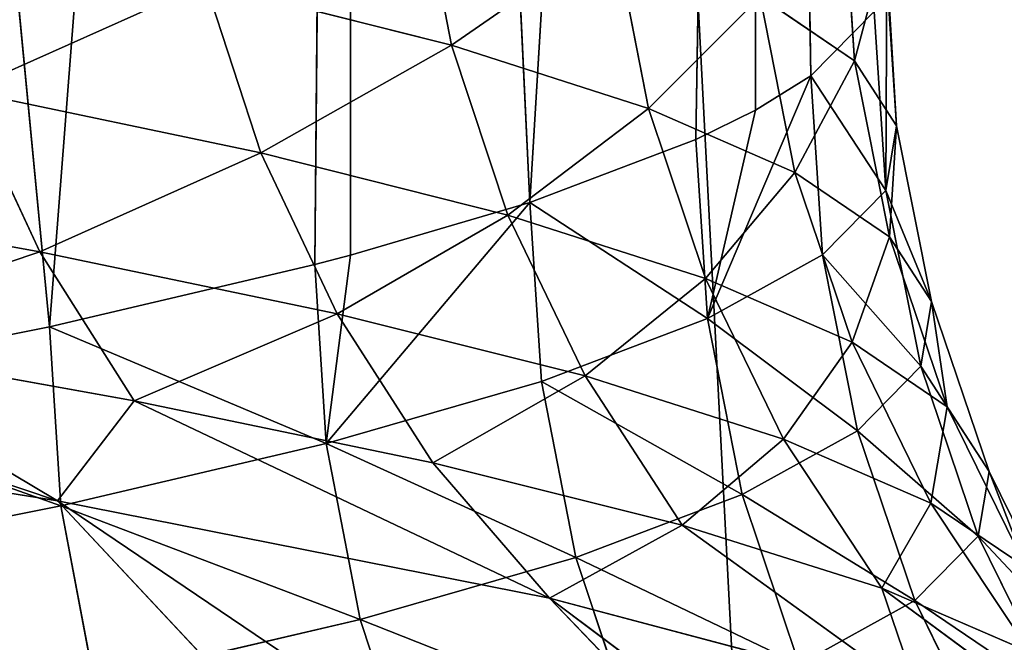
# Model space of a CAD drawing. Extents: x 1 to 183, y 3 to 451.
# Tile 399 of 457: x 115.143 to 116.532, y 348.649 to 349.527. Entities that reach past the tile are written whole.
import ezdxf

# ---------------------------------------------------------------- set-up
doc = ezdxf.new("R2010")
doc.units = 0
doc.header["$LTSCALE"] = 2.54
doc.layers.get('0').update_dxf_attribs({"color": 13, "linetype": 'CONTINUOUS'})

# ---------------------------------------------------------------- blocks, each defined once
blk = doc.blocks.new('DOZOWNIK_DO_MYD_A_FRIEGO_S')
at = {"color": 0}
for p, q in [((117.0008, 332.2193, 122.9736), (114.2278, 385.5593, 125.1272)), ((117.0008, 332.2193, 122.9736), (114.2278, 385.5593, 125.1272)), ((114.2278, 385.5593, 56.2288), (117.0008, 332.2193, 58.3824)), ((114.2278, 385.5593, 56.2288), (117.0008, 332.2193, 58.3824)), ((115.1847, 349.094, 98.5295), (114.6598, 354.5713, 100.0655)), ((115.1847, 349.094, 98.5295), (114.6598, 354.5713, 100.0655)), ((115.1847, 349.094, 98.5295), (115.6093, 354.5713, 96.9881)), ((115.1847, 349.094, 98.5295), (115.6093, 354.5713, 96.9881)), ((115.559, 349.1818, 97.1913), (115.6093, 354.5713, 96.9881)), ((115.559, 349.1818, 97.1913), (115.6093, 354.5713, 96.9881)), ((115.6093, 354.5713, 96.9881), (115.8627, 349.2692, 95.8378)), ((115.6093, 354.5713, 96.9881), (115.8627, 349.2692, 95.8378)), ((115.6093, 354.5713, 96.9881), (115.6093, 349.195, 96.9881)), ((115.6093, 354.5713, 96.9881), (115.6093, 349.195, 96.9881)), ((116.181, 354.5713, 93.8186), (115.8627, 349.2692, 95.8378)), ((116.181, 354.5713, 93.8186), (115.8627, 349.2692, 95.8378)), ((116.181, 354.5713, 93.8186), (116.0967, 349.3581, 94.4626)), ((116.181, 354.5713, 93.8186), (116.0967, 349.3581, 94.4626)), ((116.181, 349.3998, 93.8185), (116.181, 354.5713, 93.8186)), ((116.259, 349.4482, 93.0711), (116.181, 354.5713, 93.8186)), ((116.181, 349.3998, 93.8185), (116.181, 354.5713, 93.8186)), ((116.259, 349.4482, 93.0711), (116.181, 354.5713, 93.8186)), ((115.7521, 349.4913, 84.6846), (115.704, 349.7396, 84.6956)), ((115.7521, 349.4913, 84.6846), (115.704, 349.7396, 84.6956)), ((116.3042, 349.7217, 88.8551), (116.3207, 349.4691, 88.854)), ((116.3042, 349.7217, 88.8551), (116.3207, 349.4691, 88.854)), ((116.0301, 349.4021, 86.0569), (115.9815, 349.6504, 86.0655)), ((116.0301, 349.4021, 86.0569), (115.9815, 349.6504, 86.0655)), ((116.3799, 349.3777, 90.2612), (116.3633, 349.6303, 90.2615)), ((116.3799, 349.3777, 90.2612), (116.3633, 349.6303, 90.2615)), ((116.3647, 349.2864, 91.6694), (116.3665, 349.6082, 90.6034)), ((116.3647, 349.2864, 91.6694), (116.3665, 349.6082, 90.6034)), ((116.3799, 349.3777, 90.2612), (116.3665, 349.6082, 90.6034)), ((116.3799, 349.3777, 90.2612), (116.3665, 349.6082, 90.6034)), ((115.7521, 349.4913, 84.6846), (115.4046, 349.5791, 83.3358)), ((115.7521, 349.4913, 84.6846), (115.4046, 349.5791, 83.3358)), ((115.4829, 349.3394, 83.3135), (115.4046, 349.5791, 83.3358)), ((115.4829, 349.3394, 83.3135), (115.4046, 349.5791, 83.3358)), ((116.3207, 349.4691, 88.854), (116.1876, 349.5601, 87.4534)), ((116.3207, 349.4691, 88.854), (116.1876, 349.5601, 87.4534)), ((116.2366, 349.3118, 87.4475), (116.1876, 349.5601, 87.4534)), ((116.2366, 349.3118, 87.4475), (116.1876, 349.5601, 87.4534)), ((116.259, 349.4482, 93.0711), (116.3482, 349.5391, 91.6688)), ((116.259, 349.4482, 93.0711), (116.3482, 349.5391, 91.6688)), ((116.3647, 349.2864, 91.6694), (116.3482, 349.5391, 91.6688)), ((116.3647, 349.2864, 91.6694), (116.3482, 349.5391, 91.6688)), ((116.0301, 349.4021, 86.0569), (115.7521, 349.4913, 84.6846)), ((115.8314, 349.2516, 84.6663), (115.7521, 349.4913, 84.6846)), ((115.8314, 349.2516, 84.6663), (115.7521, 349.4913, 84.6846)), ((116.0301, 349.4021, 86.0569), (115.7521, 349.4913, 84.6846)), ((116.3207, 349.4691, 88.854), (116.37, 349.2207, 88.8506)), ((116.3207, 349.4691, 88.854), (116.3799, 349.3777, 90.2612)), ((116.3207, 349.4691, 88.854), (116.37, 349.2207, 88.8506)), ((116.3207, 349.4691, 88.854), (116.3799, 349.3777, 90.2612)), ((116.1131, 349.1055, 94.465), (116.259, 349.4482, 93.0711)), ((116.1131, 349.1055, 94.465), (116.259, 349.4482, 93.0711)), ((116.181, 349.3998, 93.8185), (116.259, 349.4482, 93.0711)), ((116.181, 349.3998, 93.8185), (116.259, 349.4482, 93.0711)), ((116.2755, 349.1955, 93.0726), (116.259, 349.4482, 93.0711)), ((116.2755, 349.1955, 93.0726), (116.259, 349.4482, 93.0711)), ((115.4829, 349.3394, 83.3135), (115.065, 349.4268, 81.9825)), ((115.4829, 349.3394, 83.3135), (115.065, 349.4268, 81.9825)), ((115.1709, 349.1998, 81.9462), (115.065, 349.4268, 81.9825)), ((115.1709, 349.1998, 81.9462), (115.065, 349.4268, 81.9825)), ((116.2366, 349.3118, 87.4475), (116.0301, 349.4021, 86.0569)), ((116.2366, 349.3118, 87.4475), (116.0301, 349.4021, 86.0569)), ((116.1103, 349.1623, 86.0429), (116.0301, 349.4021, 86.0569)), ((116.1103, 349.1623, 86.0429), (116.0301, 349.4021, 86.0569)), ((116.0967, 349.3581, 94.4626), (116.181, 349.3998, 93.8185)), ((116.0967, 349.3581, 94.4626), (116.181, 349.3998, 93.8185)), ((116.1131, 349.1055, 94.465), (116.181, 349.3998, 93.8185)), ((116.1131, 349.1055, 94.465), (116.181, 349.3998, 93.8185)), ((116.3647, 349.2864, 91.6694), (116.3799, 349.3777, 90.2612)), ((116.3647, 349.2864, 91.6694), (116.3799, 349.3777, 90.2612)), ((116.4293, 349.1294, 90.2605), (116.3799, 349.3777, 90.2612)), ((116.4293, 349.1294, 90.2605), (116.3799, 349.3777, 90.2612)), ((115.8627, 349.2692, 95.8378), (116.0967, 349.3581, 94.4626)), ((115.8627, 349.2692, 95.8378), (116.0967, 349.3581, 94.4626)), ((116.0967, 349.3581, 94.4626), (116.1131, 349.1055, 94.465)), ((116.0967, 349.3581, 94.4626), (116.1131, 349.1055, 94.465)), ((115.8314, 349.2516, 84.6663), (115.4829, 349.3394, 83.3135)), ((115.5905, 349.1123, 83.2827), (115.4829, 349.3394, 83.3135)), ((115.5905, 349.1123, 83.2827), (115.4829, 349.3394, 83.3135)), ((115.8314, 349.2516, 84.6663), (115.4829, 349.3394, 83.3135)), ((116.2366, 349.3118, 87.4475), (116.3174, 349.072, 87.4376)), ((116.2366, 349.3118, 87.4475), (116.37, 349.2207, 88.8506)), ((116.2366, 349.3118, 87.4475), (116.37, 349.2207, 88.8506)), ((116.2366, 349.3118, 87.4475), (116.3174, 349.072, 87.4376)), ((115.1709, 349.1998, 81.9462), (114.6795, 349.2887, 80.626)), ((115.1709, 349.1998, 81.9462), (114.6795, 349.2887, 80.626)), ((116.2755, 349.1955, 93.0726), (116.3647, 349.2864, 91.6694)), ((116.2755, 349.1955, 93.0726), (116.3647, 349.2864, 91.6694)), ((116.4141, 349.0381, 91.6712), (116.3647, 349.2864, 91.6694)), ((116.4141, 349.0381, 91.6712), (116.3647, 349.2864, 91.6694)), ((115.8627, 349.2692, 95.8378), (115.5751, 348.9292, 97.1954)), ((115.8627, 349.2692, 95.8378), (115.5751, 348.9292, 97.1954)), ((115.6093, 349.195, 96.9881), (115.8627, 349.2692, 95.8378)), ((115.6093, 349.195, 96.9881), (115.8627, 349.2692, 95.8378)), ((115.8627, 349.2692, 95.8378), (115.8789, 349.0166, 95.841)), ((115.8627, 349.2692, 95.8378), (115.8789, 349.0166, 95.841)), ((116.1103, 349.1623, 86.0429), (115.8314, 349.2516, 84.6663)), ((116.1103, 349.1623, 86.0429), (115.8314, 349.2516, 84.6663)), ((115.9405, 349.0245, 84.6412), (115.8314, 349.2516, 84.6663)), ((115.9405, 349.0245, 84.6412), (115.8314, 349.2516, 84.6663)), ((116.4293, 349.1294, 90.2605), (116.37, 349.2207, 88.8506)), ((116.4512, 348.981, 88.845), (116.37, 349.2207, 88.8506)), ((116.4293, 349.1294, 90.2605), (116.37, 349.2207, 88.8506)), ((116.4512, 348.981, 88.845), (116.37, 349.2207, 88.8506)), ((115.5905, 349.1123, 83.2827), (115.1709, 349.1998, 81.9462)), ((115.304, 348.9893, 81.9006), (115.1709, 349.1998, 81.9462)), ((115.5905, 349.1123, 83.2827), (115.1709, 349.1998, 81.9462)), ((115.304, 348.9893, 81.9006), (115.1709, 349.1998, 81.9462)), ((115.559, 349.1818, 97.1913), (115.6093, 349.195, 96.9881)), ((115.559, 349.1818, 97.1913), (115.6093, 349.195, 96.9881)), ((115.6093, 349.195, 96.9881), (115.5751, 348.9292, 97.1954)), ((115.6093, 349.195, 96.9881), (115.5751, 348.9292, 97.1954)), ((116.1131, 349.1055, 94.465), (116.2755, 349.1955, 93.0726)), ((116.1131, 349.1055, 94.465), (116.2755, 349.1955, 93.0726)), ((116.3247, 348.9472, 93.077), (116.2755, 349.1955, 93.0726)), ((116.3247, 348.9472, 93.077), (116.2755, 349.1955, 93.0726)), ((115.1847, 349.094, 98.5295), (115.559, 349.1818, 97.1913)), ((115.1847, 349.094, 98.5295), (115.559, 349.1818, 97.1913)), ((115.5751, 348.9292, 97.1954), (115.559, 349.1818, 97.1913)), ((115.5751, 348.9292, 97.1954), (115.559, 349.1818, 97.1913)), ((115.1958, 348.848, 81.1052), (114.2447, 349.1683, 79.2686)), ((115.1958, 348.848, 81.1052), (114.2447, 349.1683, 79.2686)), ((116.1103, 349.1623, 86.0429), (116.2206, 348.9353, 86.0235)), ((116.1103, 349.1623, 86.0429), (116.3174, 349.072, 87.4376)), ((116.1103, 349.1623, 86.0429), (116.3174, 349.072, 87.4376)), ((116.1103, 349.1623, 86.0429), (116.2206, 348.9353, 86.0235)), ((116.4141, 349.0381, 91.6712), (116.4293, 349.1294, 90.2605)), ((116.4141, 349.0381, 91.6712), (116.4293, 349.1294, 90.2605)), ((116.5106, 348.8897, 90.2592), (116.4293, 349.1294, 90.2605)), ((116.5106, 348.8897, 90.2592), (116.4293, 349.1294, 90.2605)), ((115.9405, 349.0245, 84.6412), (115.5905, 349.1123, 83.2827)), ((115.9405, 349.0245, 84.6412), (115.5905, 349.1123, 83.2827)), ((115.7258, 348.9018, 83.2441), (115.5905, 349.1123, 83.2827)), ((115.7258, 348.9018, 83.2441), (115.5905, 349.1123, 83.2827)), ((115.8789, 349.0166, 95.841), (116.1131, 349.1055, 94.465)), ((115.8789, 349.0166, 95.841), (116.1131, 349.1055, 94.465)), ((116.162, 348.8572, 94.472), (116.1131, 349.1055, 94.465)), ((116.162, 348.8572, 94.472), (116.1131, 349.1055, 94.465)), ((114.7386, 349.0047, 99.8533), (115.1847, 349.094, 98.5295)), ((114.7386, 349.0047, 99.8533), (115.1847, 349.094, 98.5295)), ((115.1847, 349.094, 98.5295), (115.2005, 348.8413, 98.5344)), ((115.1847, 349.094, 98.5295), (115.2005, 348.8413, 98.5344)), ((115.304, 348.9893, 81.9006), (114.81, 349.0782, 80.5735)), ((115.304, 348.9893, 81.9006), (114.81, 349.0782, 80.5735)), ((115.1958, 348.848, 81.1052), (114.81, 349.0782, 80.5735)), ((115.1958, 348.848, 81.1052), (114.81, 349.0782, 80.5735)), ((116.4512, 348.981, 88.845), (116.3174, 349.072, 87.4376)), ((116.4286, 348.8449, 87.4241), (116.3174, 349.072, 87.4376)), ((116.4512, 348.981, 88.845), (116.3174, 349.072, 87.4376)), ((116.4286, 348.8449, 87.4241), (116.3174, 349.072, 87.4376)), ((116.3247, 348.9472, 93.077), (116.4141, 349.0381, 91.6712)), ((116.3247, 348.9472, 93.077), (116.4141, 349.0381, 91.6712)), ((116.4954, 348.7984, 91.6742), (116.4141, 349.0381, 91.6712)), ((116.4954, 348.7984, 91.6742), (116.4141, 349.0381, 91.6712)), ((115.5751, 348.9292, 97.1954), (115.8789, 349.0166, 95.841)), ((115.5751, 348.9292, 97.1954), (115.8789, 349.0166, 95.841)), ((115.9274, 348.7683, 95.8505), (115.8789, 349.0166, 95.841)), ((115.9274, 348.7683, 95.8505), (115.8789, 349.0166, 95.841)), ((115.9405, 349.0245, 84.6412), (116.0776, 348.814, 84.6097)), ((115.9405, 349.0245, 84.6412), (116.2206, 348.9353, 86.0235)), ((115.9405, 349.0245, 84.6412), (116.2206, 348.9353, 86.0235)), ((115.9405, 349.0245, 84.6412), (116.0776, 348.814, 84.6097)), ((114.3254, 348.9884, 79.0474), (115.1958, 348.848, 81.1052)), ((114.3254, 348.9884, 79.0474), (115.1958, 348.848, 81.1052)), ((115.1958, 348.848, 81.1052), (115.304, 348.9893, 81.9006)), ((115.1958, 348.848, 81.1052), (115.304, 348.9893, 81.9006)), ((115.7258, 348.9018, 83.2441), (115.304, 348.9893, 81.9006)), ((115.304, 348.9893, 81.9006), (115.89, 348.7107, 83.2111)), ((115.304, 348.9893, 81.9006), (115.89, 348.7107, 83.2111)), ((115.7258, 348.9018, 83.2441), (115.304, 348.9893, 81.9006)), ((116.5106, 348.8897, 90.2592), (116.4512, 348.981, 88.845)), ((116.5629, 348.7539, 88.8374), (116.4512, 348.981, 88.845)), ((116.5106, 348.8897, 90.2592), (116.4512, 348.981, 88.845)), ((116.5629, 348.7539, 88.8374), (116.4512, 348.981, 88.845)), ((116.162, 348.8572, 94.472), (116.3247, 348.9472, 93.077)), ((116.162, 348.8572, 94.472), (116.3247, 348.9472, 93.077)), ((116.4057, 348.7075, 93.0843), (116.3247, 348.9472, 93.077)), ((116.4057, 348.7075, 93.0843), (116.3247, 348.9472, 93.077)), ((115.2005, 348.8413, 98.5344), (115.5751, 348.9292, 97.1954)), ((115.2005, 348.8413, 98.5344), (115.5751, 348.9292, 97.1954)), ((115.623, 348.6809, 97.2074), (115.5751, 348.9292, 97.1954)), ((115.623, 348.6809, 97.2074), (115.5751, 348.9292, 97.1954)), ((116.4286, 348.8449, 87.4241), (116.2206, 348.9353, 86.0235)), ((116.3591, 348.7248, 85.9992), (116.2206, 348.9353, 86.0235)), ((116.4286, 348.8449, 87.4241), (116.2206, 348.9353, 86.0235)), ((116.3591, 348.7248, 85.9992), (116.2206, 348.9353, 86.0235)), ((115.7258, 348.9018, 83.2441), (116.0776, 348.814, 84.6097)), ((115.7258, 348.9018, 83.2441), (115.89, 348.7107, 83.2111)), ((115.7258, 348.9018, 83.2441), (115.89, 348.7107, 83.2111)), ((115.7258, 348.9018, 83.2441), (116.0776, 348.814, 84.6097)), ((116.4954, 348.7984, 91.6742), (116.5106, 348.8897, 90.2592)), ((116.4954, 348.7984, 91.6742), (116.5106, 348.8897, 90.2592)), ((116.6226, 348.6626, 90.2574), (116.5106, 348.8897, 90.2592)), ((116.6226, 348.6626, 90.2574), (116.5106, 348.8897, 90.2592)), ((116.8028, 347.7614, 82.9508), (115.1958, 348.848, 81.1052)), ((115.1958, 348.848, 81.1052), (115.89, 348.7107, 83.2111)), ((116.0845, 347.8987, 80.7716), (115.1958, 348.848, 81.1052)), ((116.8028, 347.7614, 82.9508), (115.1958, 348.848, 81.1052)), ((116.0845, 347.8987, 80.7716), (115.1958, 348.848, 81.1052)), ((115.1958, 348.848, 81.1052), (115.89, 348.7107, 83.2111)), ((115.9274, 348.7683, 95.8505), (116.162, 348.8572, 94.472)), ((115.9274, 348.7683, 95.8505), (116.162, 348.8572, 94.472)), ((116.2425, 348.6174, 94.4835), (116.162, 348.8572, 94.472)), ((116.2425, 348.6174, 94.4835), (116.162, 348.8572, 94.472)), ((116.5629, 348.7539, 88.8374), (116.4286, 348.8449, 87.4241)), ((116.5682, 348.6345, 87.4071), (116.4286, 348.8449, 87.4241)), ((116.5629, 348.7539, 88.8374), (116.4286, 348.8449, 87.4241)), ((116.5682, 348.6345, 87.4071), (116.4286, 348.8449, 87.4241)), ((114.7541, 348.752, 99.859), (115.2005, 348.8413, 98.5344)), ((114.7541, 348.752, 99.859), (115.2005, 348.8413, 98.5344)), ((115.2477, 348.593, 98.549), (115.2005, 348.8413, 98.5344)), ((115.2477, 348.593, 98.549), (115.2005, 348.8413, 98.5344)), ((115.89, 348.7107, 83.2111), (116.0776, 348.814, 84.6097)), ((115.89, 348.7107, 83.2111), (116.0776, 348.814, 84.6097)), ((116.3591, 348.7248, 85.9992), (116.0776, 348.814, 84.6097)), ((116.0776, 348.814, 84.6097), (116.4112, 348.5728, 85.3697)), ((116.0776, 348.814, 84.6097), (116.4112, 348.5728, 85.3697)), ((116.3591, 348.7248, 85.9992), (116.0776, 348.814, 84.6097)), ((116.4057, 348.7075, 93.0843), (116.4954, 348.7984, 91.6742)), ((116.4057, 348.7075, 93.0843), (116.4954, 348.7984, 91.6742)), ((116.6073, 348.5713, 91.6784), (116.4954, 348.7984, 91.6742)), ((116.6073, 348.5713, 91.6784), (116.4954, 348.7984, 91.6742)), ((115.623, 348.6809, 97.2074), (115.9274, 348.7683, 95.8505)), ((115.623, 348.6809, 97.2074), (115.9274, 348.7683, 95.8505)), ((116.0072, 348.5286, 95.8663), (115.9274, 348.7683, 95.8505)), ((116.0072, 348.5286, 95.8663), (115.9274, 348.7683, 95.8505)), ((116.5682, 348.6345, 87.4071), (116.3591, 348.7248, 85.9992)), ((116.3591, 348.7248, 85.9992), (116.4112, 348.5728, 85.3697)), ((116.3591, 348.7248, 85.9992), (116.4112, 348.5728, 85.3697)), ((116.3591, 348.7248, 85.9992), (116.7566, 348.4319, 87.5793)), ((116.3591, 348.7248, 85.9992), (116.7566, 348.4319, 87.5793)), ((116.5682, 348.6345, 87.4071), (116.3591, 348.7248, 85.9992)), ((116.8028, 347.7614, 82.9508), (115.89, 348.7107, 83.2111)), ((115.89, 348.7107, 83.2111), (117.3422, 347.6235, 85.1847)), ((116.8028, 347.7614, 82.9508), (115.89, 348.7107, 83.2111)), ((115.89, 348.7107, 83.2111), (117.3422, 347.6235, 85.1847)), ((115.89, 348.7107, 83.2111), (116.4112, 348.5728, 85.3697)), ((115.89, 348.7107, 83.2111), (116.4112, 348.5728, 85.3697)), ((116.2425, 348.6174, 94.4835), (116.4057, 348.7075, 93.0843)), ((116.2425, 348.6174, 94.4835), (116.4057, 348.7075, 93.0843)), ((116.5173, 348.4804, 93.0944), (116.4057, 348.7075, 93.0843)), ((116.5173, 348.4804, 93.0944), (116.4057, 348.7075, 93.0843)), ((115.2477, 348.593, 98.549), (115.623, 348.6809, 97.2074)), ((115.2477, 348.593, 98.549), (115.623, 348.6809, 97.2074)), ((115.7019, 348.4412, 97.2273), (115.623, 348.6809, 97.2074)), ((115.7019, 348.4412, 97.2273), (115.623, 348.6809, 97.2074))]:
    blk.add_line(p, q, dxfattribs=at)
mesh = blk.add_polyface(dxfattribs=at)
corners = [(117.0008, 332.2193, 122.9736), (114.2278, 385.5593, 125.1272), (112.4526, 332.2193, 126.3248)]
mesh.append_faces([[corners[k] for k in face] for face in [(0, 1, 2)]], dxfattribs={"color": 0})
mesh = blk.add_polyface(dxfattribs=at)
corners = [(117.0008, 332.2193, 58.3824), (112.4526, 332.2193, 55.0312), (114.2278, 385.5593, 56.2288)]
mesh.append_faces([[corners[k] for k in face] for face in [(0, 1, 2)]], dxfattribs={"color": 0})
mesh = blk.add_polyface(dxfattribs=at)
corners = [(117.0008, 385.5593, 122.9736), (114.2278, 385.5593, 125.1272), (117.0008, 332.2193, 122.9736)]
mesh.append_faces([[corners[k] for k in face] for face in [(0, 1, 2)]], dxfattribs={"color": 0})
mesh = blk.add_polyface(dxfattribs=at)
corners = [(117.0008, 332.2193, 58.3824), (114.2278, 385.5593, 56.2288), (117.0008, 385.5593, 58.3824)]
mesh.append_faces([[corners[k] for k in face] for face in [(0, 1, 2)]], dxfattribs={"color": 0})
mesh = blk.add_polyface(dxfattribs=at)
corners = [(114.6598, 354.5713, 100.0655), (114.7386, 349.0047, 99.8533), (115.1847, 349.094, 98.5295)]
mesh.append_faces([[corners[k] for k in face] for face in [(0, 1, 2)]], dxfattribs={"color": 0})
mesh = blk.add_polyface(dxfattribs=at)
corners = [(114.6598, 354.5713, 100.0655), (115.1847, 349.094, 98.5295), (115.6093, 354.5713, 96.9881)]
mesh.append_faces([[corners[k] for k in face] for face in [(0, 1, 2)]], dxfattribs={"color": 0})
mesh = blk.add_polyface(dxfattribs=at)
corners = [(115.6093, 354.5713, 96.9881), (115.1847, 349.094, 98.5295), (115.559, 349.1818, 97.1913)]
mesh.append_faces([[corners[k] for k in face] for face in [(0, 1, 2)]], dxfattribs={"color": 0})
mesh = blk.add_polyface(dxfattribs=at)
corners = [(115.6093, 354.5713, 96.9881), (115.559, 349.1818, 97.1913), (115.6093, 349.195, 96.9881)]
mesh.append_faces([[corners[k] for k in face] for face in [(0, 1, 2)]], dxfattribs={"color": 0})
mesh = blk.add_polyface(dxfattribs=at)
corners = [(115.6093, 354.5713, 96.9881), (115.8627, 349.2692, 95.8378), (116.181, 354.5713, 93.8186)]
mesh.append_faces([[corners[k] for k in face] for face in [(0, 1, 2)]], dxfattribs={"color": 0})
mesh = blk.add_polyface(dxfattribs=at)
corners = [(115.6093, 354.5713, 96.9881), (115.6093, 349.195, 96.9881), (115.8627, 349.2692, 95.8378)]
mesh.append_faces([[corners[k] for k in face] for face in [(0, 1, 2)]], dxfattribs={"color": 0})
mesh = blk.add_polyface(dxfattribs=at)
corners = [(116.181, 354.5713, 93.8186), (115.8627, 349.2692, 95.8378), (116.0967, 349.3581, 94.4626)]
mesh.append_faces([[corners[k] for k in face] for face in [(0, 1, 2)]], dxfattribs={"color": 0})
mesh = blk.add_polyface(dxfattribs=at)
corners = [(116.181, 354.5713, 93.8186), (116.0967, 349.3581, 94.4626), (116.181, 349.3998, 93.8185)]
mesh.append_faces([[corners[k] for k in face] for face in [(0, 1, 2)]], dxfattribs={"color": 0})
mesh = blk.add_polyface(dxfattribs=at)
corners = [(116.181, 354.5713, 93.8186), (116.181, 349.3998, 93.8185), (116.259, 349.4482, 93.0711)]
mesh.append_faces([[corners[k] for k in face] for face in [(0, 1, 2)]], dxfattribs={"color": 0})
mesh = blk.add_polyface(dxfattribs=at)
corners = [(116.181, 354.5713, 93.8186), (116.259, 349.4482, 93.0711), (116.3482, 349.5391, 91.6688)]
mesh.append_faces([[corners[k] for k in face] for face in [(0, 1, 2)]], dxfattribs={"color": 0})
mesh = blk.add_polyface(dxfattribs=at)
corners = [(115.4046, 349.5791, 83.3358), (115.704, 349.7396, 84.6956), (115.7521, 349.4913, 84.6846), (115.3571, 349.8274, 83.3494)]
mesh.append_faces([[corners[k] for k in face] for face in [(0, 1, 2), (1, 0, 3)]], dxfattribs={"vtx0": -1, "color": 0})
mesh = blk.add_polyface(dxfattribs=at)
corners = [(116.1876, 349.5601, 87.4534), (116.3042, 349.7217, 88.8551), (116.3207, 349.4691, 88.854), (116.1712, 349.8127, 87.4554)]
mesh.append_faces([[corners[k] for k in face] for face in [(0, 1, 2), (1, 0, 3)]], dxfattribs={"vtx0": -1, "color": 0})
mesh = blk.add_polyface(dxfattribs=at)
corners = [(115.7521, 349.4913, 84.6846), (115.9815, 349.6504, 86.0655), (116.0301, 349.4021, 86.0569), (115.704, 349.7396, 84.6956)]
mesh.append_faces([[corners[k] for k in face] for face in [(0, 1, 2), (1, 0, 3)]], dxfattribs={"vtx0": -1, "color": 0})
mesh = blk.add_polyface(dxfattribs=at)
corners = [(116.3207, 349.4691, 88.854), (116.3633, 349.6303, 90.2615), (116.3799, 349.3777, 90.2612), (116.3042, 349.7217, 88.8551)]
mesh.append_faces([[corners[k] for k in face] for face in [(0, 1, 2), (1, 0, 3)]], dxfattribs={"vtx0": -1, "color": 0})
mesh = blk.add_polyface(dxfattribs=at)
corners = [(115.065, 349.4268, 81.9825), (115.4046, 349.5791, 83.3358), (115.4829, 349.3394, 83.3135), (114.988, 349.6666, 82.0089)]
mesh.append_faces([[corners[k] for k in face] for face in [(0, 1, 2), (1, 0, 3)]], dxfattribs={"vtx0": -1, "color": 0})
mesh = blk.add_polyface(dxfattribs=at)
corners = [(116.0301, 349.4021, 86.0569), (116.1876, 349.5601, 87.4534), (116.2366, 349.3118, 87.4475), (115.9815, 349.6504, 86.0655)]
mesh.append_faces([[corners[k] for k in face] for face in [(0, 1, 2), (1, 0, 3)]], dxfattribs={"vtx0": -1, "color": 0})
mesh = blk.add_polyface(dxfattribs=at)
corners = [(116.3633, 349.6303, 90.2615), (116.3665, 349.6082, 90.6034), (116.3799, 349.3777, 90.2612)]
mesh.append_faces([[corners[k] for k in face] for face in [(0, 1, 2)]], dxfattribs={"color": 0})
mesh = blk.add_polyface(dxfattribs=at)
corners = [(116.3665, 349.6082, 90.6034), (116.3482, 349.5391, 91.6688), (116.3647, 349.2864, 91.6694)]
mesh.append_faces([[corners[k] for k in face] for face in [(0, 1, 2)]], dxfattribs={"color": 0})
mesh = blk.add_polyface(dxfattribs=at)
corners = [(116.3665, 349.6082, 90.6034), (116.3647, 349.2864, 91.6694), (116.3799, 349.3777, 90.2612)]
mesh.append_faces([[corners[k] for k in face] for face in [(0, 1, 2)]], dxfattribs={"color": 0})
mesh = blk.add_polyface(dxfattribs=at)
corners = [(115.4829, 349.3394, 83.3135), (115.7521, 349.4913, 84.6846), (115.8314, 349.2516, 84.6663), (115.4046, 349.5791, 83.3358)]
mesh.append_faces([[corners[k] for k in face] for face in [(0, 1, 2), (1, 0, 3)]], dxfattribs={"vtx0": -1, "color": 0})
mesh = blk.add_polyface(dxfattribs=at)
corners = [(116.2366, 349.3118, 87.4475), (116.3207, 349.4691, 88.854), (116.37, 349.2207, 88.8506), (116.1876, 349.5601, 87.4534)]
mesh.append_faces([[corners[k] for k in face] for face in [(0, 1, 2), (1, 0, 3)]], dxfattribs={"vtx0": -1, "color": 0})
mesh = blk.add_polyface(dxfattribs=at)
corners = [(116.3647, 349.2864, 91.6694), (116.259, 349.4482, 93.0711), (116.2755, 349.1955, 93.0726), (116.3482, 349.5391, 91.6688)]
mesh.append_faces([[corners[k] for k in face] for face in [(0, 1, 2), (1, 0, 3)]], dxfattribs={"vtx0": -1, "color": 0})
mesh = blk.add_polyface(dxfattribs=at)
corners = [(114.6795, 349.2887, 80.626), (115.065, 349.4268, 81.9825), (115.1709, 349.1998, 81.9462), (114.5756, 349.5158, 80.6678)]
mesh.append_faces([[corners[k] for k in face] for face in [(0, 1, 2), (1, 0, 3)]], dxfattribs={"vtx0": -1, "color": 0})
mesh = blk.add_polyface(dxfattribs=at)
corners = [(115.8314, 349.2516, 84.6663), (116.0301, 349.4021, 86.0569), (116.1103, 349.1623, 86.0429), (115.7521, 349.4913, 84.6846)]
mesh.append_faces([[corners[k] for k in face] for face in [(0, 1, 2), (1, 0, 3)]], dxfattribs={"vtx0": -1, "color": 0})
mesh = blk.add_polyface(dxfattribs=at)
corners = [(116.37, 349.2207, 88.8506), (116.3799, 349.3777, 90.2612), (116.4293, 349.1294, 90.2605), (116.3207, 349.4691, 88.854)]
mesh.append_faces([[corners[k] for k in face] for face in [(0, 1, 2), (1, 0, 3)]], dxfattribs={"vtx0": -1, "color": 0})
mesh = blk.add_polyface(dxfattribs=at)
corners = [(116.259, 349.4482, 93.0711), (116.181, 349.3998, 93.8185), (116.1131, 349.1055, 94.465)]
mesh.append_faces([[corners[k] for k in face] for face in [(0, 1, 2)]], dxfattribs={"color": 0})
mesh = blk.add_polyface(dxfattribs=at)
corners = [(116.259, 349.4482, 93.0711), (116.1131, 349.1055, 94.465), (116.2755, 349.1955, 93.0726)]
mesh.append_faces([[corners[k] for k in face] for face in [(0, 1, 2)]], dxfattribs={"color": 0})
mesh = blk.add_polyface(dxfattribs=at)
corners = [(115.1709, 349.1998, 81.9462), (115.4829, 349.3394, 83.3135), (115.5905, 349.1123, 83.2827), (115.065, 349.4268, 81.9825)]
mesh.append_faces([[corners[k] for k in face] for face in [(0, 1, 2), (1, 0, 3)]], dxfattribs={"vtx0": -1, "color": 0})
mesh = blk.add_polyface(dxfattribs=at)
corners = [(116.1103, 349.1623, 86.0429), (116.2366, 349.3118, 87.4475), (116.3174, 349.072, 87.4376), (116.0301, 349.4021, 86.0569)]
mesh.append_faces([[corners[k] for k in face] for face in [(0, 1, 2), (1, 0, 3)]], dxfattribs={"vtx0": -1, "color": 0})
mesh = blk.add_polyface(dxfattribs=at)
corners = [(116.181, 349.3998, 93.8185), (116.0967, 349.3581, 94.4626), (116.1131, 349.1055, 94.465)]
mesh.append_faces([[corners[k] for k in face] for face in [(0, 1, 2)]], dxfattribs={"color": 0})
mesh = blk.add_polyface(dxfattribs=at)
corners = [(116.4293, 349.1294, 90.2605), (116.3647, 349.2864, 91.6694), (116.4141, 349.0381, 91.6712), (116.3799, 349.3777, 90.2612)]
mesh.append_faces([[corners[k] for k in face] for face in [(0, 1, 2), (1, 0, 3)]], dxfattribs={"vtx0": -1, "color": 0})
mesh = blk.add_polyface(dxfattribs=at)
corners = [(116.1131, 349.1055, 94.465), (115.8627, 349.2692, 95.8378), (115.8789, 349.0166, 95.841), (116.0967, 349.3581, 94.4626)]
mesh.append_faces([[corners[k] for k in face] for face in [(0, 1, 2), (1, 0, 3)]], dxfattribs={"vtx0": -1, "color": 0})
mesh = blk.add_polyface(dxfattribs=at)
corners = [(115.5905, 349.1123, 83.2827), (115.8314, 349.2516, 84.6663), (115.9405, 349.0245, 84.6412), (115.4829, 349.3394, 83.3135)]
mesh.append_faces([[corners[k] for k in face] for face in [(0, 1, 2), (1, 0, 3)]], dxfattribs={"vtx0": -1, "color": 0})
mesh = blk.add_polyface(dxfattribs=at)
corners = [(116.3174, 349.072, 87.4376), (116.37, 349.2207, 88.8506), (116.4512, 348.981, 88.845), (116.2366, 349.3118, 87.4475)]
mesh.append_faces([[corners[k] for k in face] for face in [(0, 1, 2), (1, 0, 3)]], dxfattribs={"vtx0": -1, "color": 0})
mesh = blk.add_polyface(dxfattribs=at)
corners = [(114.81, 349.0782, 80.5735), (115.1709, 349.1998, 81.9462), (115.304, 348.9893, 81.9006), (114.6795, 349.2887, 80.626)]
mesh.append_faces([[corners[k] for k in face] for face in [(0, 1, 2), (1, 0, 3)]], dxfattribs={"vtx0": -1, "color": 0})
mesh = blk.add_polyface(dxfattribs=at)
corners = [(116.4141, 349.0381, 91.6712), (116.2755, 349.1955, 93.0726), (116.3247, 348.9472, 93.077), (116.3647, 349.2864, 91.6694)]
mesh.append_faces([[corners[k] for k in face] for face in [(0, 1, 2), (1, 0, 3)]], dxfattribs={"vtx0": -1, "color": 0})
mesh = blk.add_polyface(dxfattribs=at)
corners = [(115.8627, 349.2692, 95.8378), (115.5751, 348.9292, 97.1954), (115.8789, 349.0166, 95.841)]
mesh.append_faces([[corners[k] for k in face] for face in [(0, 1, 2)]], dxfattribs={"color": 0})
mesh = blk.add_polyface(dxfattribs=at)
corners = [(115.8627, 349.2692, 95.8378), (115.6093, 349.195, 96.9881), (115.5751, 348.9292, 97.1954)]
mesh.append_faces([[corners[k] for k in face] for face in [(0, 1, 2)]], dxfattribs={"color": 0})
mesh = blk.add_polyface(dxfattribs=at)
corners = [(115.9405, 349.0245, 84.6412), (116.1103, 349.1623, 86.0429), (116.2206, 348.9353, 86.0235), (115.8314, 349.2516, 84.6663)]
mesh.append_faces([[corners[k] for k in face] for face in [(0, 1, 2), (1, 0, 3)]], dxfattribs={"vtx0": -1, "color": 0})
mesh = blk.add_polyface(dxfattribs=at)
corners = [(116.4512, 348.981, 88.845), (116.4293, 349.1294, 90.2605), (116.5106, 348.8897, 90.2592), (116.37, 349.2207, 88.8506)]
mesh.append_faces([[corners[k] for k in face] for face in [(0, 1, 2), (1, 0, 3)]], dxfattribs={"vtx0": -1, "color": 0})
mesh = blk.add_polyface(dxfattribs=at)
corners = [(115.304, 348.9893, 81.9006), (115.5905, 349.1123, 83.2827), (115.7258, 348.9018, 83.2441), (115.1709, 349.1998, 81.9462)]
mesh.append_faces([[corners[k] for k in face] for face in [(0, 1, 2), (1, 0, 3)]], dxfattribs={"vtx0": -1, "color": 0})
mesh = blk.add_polyface(dxfattribs=at)
corners = [(115.6093, 349.195, 96.9881), (115.559, 349.1818, 97.1913), (115.5751, 348.9292, 97.1954)]
mesh.append_faces([[corners[k] for k in face] for face in [(0, 1, 2)]], dxfattribs={"color": 0})
mesh = blk.add_polyface(dxfattribs=at)
corners = [(116.3247, 348.9472, 93.077), (116.1131, 349.1055, 94.465), (116.162, 348.8572, 94.472), (116.2755, 349.1955, 93.0726)]
mesh.append_faces([[corners[k] for k in face] for face in [(0, 1, 2), (1, 0, 3)]], dxfattribs={"vtx0": -1, "color": 0})
mesh = blk.add_polyface(dxfattribs=at)
corners = [(115.5751, 348.9292, 97.1954), (115.1847, 349.094, 98.5295), (115.2005, 348.8413, 98.5344), (115.559, 349.1818, 97.1913)]
mesh.append_faces([[corners[k] for k in face] for face in [(0, 1, 2), (1, 0, 3)]], dxfattribs={"vtx0": -1, "color": 0})
mesh = blk.add_polyface(dxfattribs=at)
corners = [(114.2447, 349.1683, 79.2686), (114.81, 349.0782, 80.5735), (115.1958, 348.848, 81.1052)]
mesh.append_faces([[corners[k] for k in face] for face in [(0, 1, 2)]], dxfattribs={"color": 0})
mesh = blk.add_polyface(dxfattribs=at)
corners = [(114.2447, 349.1683, 79.2686), (115.1958, 348.848, 81.1052), (114.3254, 348.9884, 79.0474)]
mesh.append_faces([[corners[k] for k in face] for face in [(0, 1, 2)]], dxfattribs={"color": 0})
mesh = blk.add_polyface(dxfattribs=at)
corners = [(116.2206, 348.9353, 86.0235), (116.3174, 349.072, 87.4376), (116.4286, 348.8449, 87.4241), (116.1103, 349.1623, 86.0429)]
mesh.append_faces([[corners[k] for k in face] for face in [(0, 1, 2), (1, 0, 3)]], dxfattribs={"vtx0": -1, "color": 0})
mesh = blk.add_polyface(dxfattribs=at)
corners = [(116.5106, 348.8897, 90.2592), (116.4141, 349.0381, 91.6712), (116.4954, 348.7984, 91.6742), (116.4293, 349.1294, 90.2605)]
mesh.append_faces([[corners[k] for k in face] for face in [(0, 1, 2), (1, 0, 3)]], dxfattribs={"vtx0": -1, "color": 0})
mesh = blk.add_polyface(dxfattribs=at)
corners = [(115.7258, 348.9018, 83.2441), (115.9405, 349.0245, 84.6412), (116.0776, 348.814, 84.6097), (115.5905, 349.1123, 83.2827)]
mesh.append_faces([[corners[k] for k in face] for face in [(0, 1, 2), (1, 0, 3)]], dxfattribs={"vtx0": -1, "color": 0})
mesh = blk.add_polyface(dxfattribs=at)
corners = [(116.162, 348.8572, 94.472), (115.8789, 349.0166, 95.841), (115.9274, 348.7683, 95.8505), (116.1131, 349.1055, 94.465)]
mesh.append_faces([[corners[k] for k in face] for face in [(0, 1, 2), (1, 0, 3)]], dxfattribs={"vtx0": -1, "color": 0})
mesh = blk.add_polyface(dxfattribs=at)
corners = [(115.2005, 348.8413, 98.5344), (114.7386, 349.0047, 99.8533), (114.7541, 348.752, 99.859), (115.1847, 349.094, 98.5295)]
mesh.append_faces([[corners[k] for k in face] for face in [(0, 1, 2), (1, 0, 3)]], dxfattribs={"vtx0": -1, "color": 0})
mesh = blk.add_polyface(dxfattribs=at)
corners = [(114.3254, 348.9884, 79.0474), (115.1837, 348.0392, 78.6421), (113.7571, 349.0688, 77.9132)]
mesh.append_faces([[corners[k] for k in face] for face in [(0, 1, 2)]], dxfattribs={"color": 0})
mesh = blk.add_polyface(dxfattribs=at)
corners = [(115.1837, 348.0392, 78.6421), (114.1065, 348.1815, 76.5849), (113.7571, 349.0688, 77.9132)]
mesh.append_faces([[corners[k] for k in face] for face in [(0, 1, 2)]], dxfattribs={"color": 0})
mesh = blk.add_polyface(dxfattribs=at)
corners = [(114.81, 349.0782, 80.5735), (115.304, 348.9893, 81.9006), (115.1958, 348.848, 81.1052)]
mesh.append_faces([[corners[k] for k in face] for face in [(0, 1, 2)]], dxfattribs={"color": 0})
mesh = blk.add_polyface(dxfattribs=at)
corners = [(116.4286, 348.8449, 87.4241), (116.4512, 348.981, 88.845), (116.5629, 348.7539, 88.8374), (116.3174, 349.072, 87.4376)]
mesh.append_faces([[corners[k] for k in face] for face in [(0, 1, 2), (1, 0, 3)]], dxfattribs={"vtx0": -1, "color": 0})
mesh = blk.add_polyface(dxfattribs=at)
corners = [(116.4954, 348.7984, 91.6742), (116.3247, 348.9472, 93.077), (116.4057, 348.7075, 93.0843), (116.4141, 349.0381, 91.6712)]
mesh.append_faces([[corners[k] for k in face] for face in [(0, 1, 2), (1, 0, 3)]], dxfattribs={"vtx0": -1, "color": 0})
mesh = blk.add_polyface(dxfattribs=at)
corners = [(115.9274, 348.7683, 95.8505), (115.5751, 348.9292, 97.1954), (115.623, 348.6809, 97.2074), (115.8789, 349.0166, 95.841)]
mesh.append_faces([[corners[k] for k in face] for face in [(0, 1, 2), (1, 0, 3)]], dxfattribs={"vtx0": -1, "color": 0})
mesh = blk.add_polyface(dxfattribs=at)
corners = [(116.0776, 348.814, 84.6097), (116.2206, 348.9353, 86.0235), (116.3591, 348.7248, 85.9992), (115.9405, 349.0245, 84.6412)]
mesh.append_faces([[corners[k] for k in face] for face in [(0, 1, 2), (1, 0, 3)]], dxfattribs={"vtx0": -1, "color": 0})
mesh = blk.add_polyface(dxfattribs=at)
corners = [(116.0845, 347.8987, 80.7716), (115.1837, 348.0392, 78.6421), (114.3254, 348.9884, 79.0474)]
mesh.append_faces([[corners[k] for k in face] for face in [(0, 1, 2)]], dxfattribs={"color": 0})
mesh = blk.add_polyface(dxfattribs=at)
corners = [(115.1958, 348.848, 81.1052), (116.0845, 347.8987, 80.7716), (114.3254, 348.9884, 79.0474)]
mesh.append_faces([[corners[k] for k in face] for face in [(0, 1, 2)]], dxfattribs={"color": 0})
mesh = blk.add_polyface(dxfattribs=at)
corners = [(115.304, 348.9893, 81.9006), (115.89, 348.7107, 83.2111), (115.1958, 348.848, 81.1052)]
mesh.append_faces([[corners[k] for k in face] for face in [(0, 1, 2)]], dxfattribs={"color": 0})
mesh = blk.add_polyface(dxfattribs=at)
corners = [(115.304, 348.9893, 81.9006), (115.7258, 348.9018, 83.2441), (115.89, 348.7107, 83.2111)]
mesh.append_faces([[corners[k] for k in face] for face in [(0, 1, 2)]], dxfattribs={"color": 0})
mesh = blk.add_polyface(dxfattribs=at)
corners = [(116.5629, 348.7539, 88.8374), (116.5106, 348.8897, 90.2592), (116.6226, 348.6626, 90.2574), (116.4512, 348.981, 88.845)]
mesh.append_faces([[corners[k] for k in face] for face in [(0, 1, 2), (1, 0, 3)]], dxfattribs={"vtx0": -1, "color": 0})
mesh = blk.add_polyface(dxfattribs=at)
corners = [(116.4057, 348.7075, 93.0843), (116.162, 348.8572, 94.472), (116.2425, 348.6174, 94.4835), (116.3247, 348.9472, 93.077)]
mesh.append_faces([[corners[k] for k in face] for face in [(0, 1, 2), (1, 0, 3)]], dxfattribs={"vtx0": -1, "color": 0})
mesh = blk.add_polyface(dxfattribs=at)
corners = [(115.623, 348.6809, 97.2074), (115.2005, 348.8413, 98.5344), (115.2477, 348.593, 98.549), (115.5751, 348.9292, 97.1954)]
mesh.append_faces([[corners[k] for k in face] for face in [(0, 1, 2), (1, 0, 3)]], dxfattribs={"vtx0": -1, "color": 0})
mesh = blk.add_polyface(dxfattribs=at)
corners = [(116.3591, 348.7248, 85.9992), (116.4286, 348.8449, 87.4241), (116.5682, 348.6345, 87.4071), (116.2206, 348.9353, 86.0235)]
mesh.append_faces([[corners[k] for k in face] for face in [(0, 1, 2), (1, 0, 3)]], dxfattribs={"vtx0": -1, "color": 0})
mesh = blk.add_polyface(dxfattribs=at)
corners = [(115.7258, 348.9018, 83.2441), (116.0776, 348.814, 84.6097), (115.89, 348.7107, 83.2111)]
mesh.append_faces([[corners[k] for k in face] for face in [(0, 1, 2)]], dxfattribs={"color": 0})
mesh = blk.add_polyface(dxfattribs=at)
corners = [(116.6226, 348.6626, 90.2574), (116.4954, 348.7984, 91.6742), (116.6073, 348.5713, 91.6784), (116.5106, 348.8897, 90.2592)]
mesh.append_faces([[corners[k] for k in face] for face in [(0, 1, 2), (1, 0, 3)]], dxfattribs={"vtx0": -1, "color": 0})
mesh = blk.add_polyface(dxfattribs=at)
corners = [(115.89, 348.7107, 83.2111), (116.8028, 347.7614, 82.9508), (115.1958, 348.848, 81.1052)]
mesh.append_faces([[corners[k] for k in face] for face in [(0, 1, 2)]], dxfattribs={"color": 0})
mesh = blk.add_polyface(dxfattribs=at)
corners = [(116.8028, 347.7614, 82.9508), (116.0845, 347.8987, 80.7716), (115.1958, 348.848, 81.1052)]
mesh.append_faces([[corners[k] for k in face] for face in [(0, 1, 2)]], dxfattribs={"color": 0})
mesh = blk.add_polyface(dxfattribs=at)
corners = [(116.2425, 348.6174, 94.4835), (115.9274, 348.7683, 95.8505), (116.0072, 348.5286, 95.8663), (116.162, 348.8572, 94.472)]
mesh.append_faces([[corners[k] for k in face] for face in [(0, 1, 2), (1, 0, 3)]], dxfattribs={"vtx0": -1, "color": 0})
mesh = blk.add_polyface(dxfattribs=at)
corners = [(116.5682, 348.6345, 87.4071), (116.5629, 348.7539, 88.8374), (116.7032, 348.5434, 88.8277), (116.4286, 348.8449, 87.4241)]
mesh.append_faces([[corners[k] for k in face] for face in [(0, 1, 2), (1, 0, 3)]], dxfattribs={"vtx0": -1, "color": 0})
mesh = blk.add_polyface(dxfattribs=at)
corners = [(115.2477, 348.593, 98.549), (114.7541, 348.752, 99.859), (114.8005, 348.5038, 99.876), (115.2005, 348.8413, 98.5344)]
mesh.append_faces([[corners[k] for k in face] for face in [(0, 1, 2), (1, 0, 3)]], dxfattribs={"vtx0": -1, "color": 0})
mesh = blk.add_polyface(dxfattribs=at)
corners = [(116.0776, 348.814, 84.6097), (116.4112, 348.5728, 85.3697), (115.89, 348.7107, 83.2111)]
mesh.append_faces([[corners[k] for k in face] for face in [(0, 1, 2)]], dxfattribs={"color": 0})
mesh = blk.add_polyface(dxfattribs=at)
corners = [(116.0776, 348.814, 84.6097), (116.3591, 348.7248, 85.9992), (116.4112, 348.5728, 85.3697)]
mesh.append_faces([[corners[k] for k in face] for face in [(0, 1, 2)]], dxfattribs={"color": 0})
mesh = blk.add_polyface(dxfattribs=at)
corners = [(116.6073, 348.5713, 91.6784), (116.4057, 348.7075, 93.0843), (116.5173, 348.4804, 93.0944), (116.4954, 348.7984, 91.6742)]
mesh.append_faces([[corners[k] for k in face] for face in [(0, 1, 2), (1, 0, 3)]], dxfattribs={"vtx0": -1, "color": 0})
mesh = blk.add_polyface(dxfattribs=at)
corners = [(116.0072, 348.5286, 95.8663), (115.623, 348.6809, 97.2074), (115.7019, 348.4412, 97.2273), (115.9274, 348.7683, 95.8505)]
mesh.append_faces([[corners[k] for k in face] for face in [(0, 1, 2), (1, 0, 3)]], dxfattribs={"vtx0": -1, "color": 0})
mesh = blk.add_polyface(dxfattribs=at)
corners = [(116.3591, 348.7248, 85.9992), (116.7566, 348.4319, 87.5793), (116.4112, 348.5728, 85.3697)]
mesh.append_faces([[corners[k] for k in face] for face in [(0, 1, 2)]], dxfattribs={"color": 0})
mesh = blk.add_polyface(dxfattribs=at)
corners = [(116.3591, 348.7248, 85.9992), (116.5682, 348.6345, 87.4071), (116.7566, 348.4319, 87.5793)]
mesh.append_faces([[corners[k] for k in face] for face in [(0, 1, 2)]], dxfattribs={"color": 0})
mesh = blk.add_polyface(dxfattribs=at)
corners = [(117.3422, 347.6235, 85.1847), (116.8028, 347.7614, 82.9508), (115.89, 348.7107, 83.2111)]
mesh.append_faces([[corners[k] for k in face] for face in [(0, 1, 2)]], dxfattribs={"color": 0})
mesh = blk.add_polyface(dxfattribs=at)
corners = [(116.4112, 348.5728, 85.3697), (117.3422, 347.6235, 85.1847), (115.89, 348.7107, 83.2111)]
mesh.append_faces([[corners[k] for k in face] for face in [(0, 1, 2)]], dxfattribs={"color": 0})
mesh = blk.add_polyface(dxfattribs=at)
corners = [(116.5173, 348.4804, 93.0944), (116.2425, 348.6174, 94.4835), (116.3534, 348.3904, 94.4994), (116.4057, 348.7075, 93.0843)]
mesh.append_faces([[corners[k] for k in face] for face in [(0, 1, 2), (1, 0, 3)]], dxfattribs={"vtx0": -1, "color": 0})
mesh = blk.add_polyface(dxfattribs=at)
corners = [(115.7019, 348.4412, 97.2273), (115.2477, 348.593, 98.549), (115.3255, 348.3533, 98.5729), (115.623, 348.6809, 97.2074)]
mesh.append_faces([[corners[k] for k in face] for face in [(0, 1, 2), (1, 0, 3)]], dxfattribs={"vtx0": -1, "color": 0})

msp = doc.modelspace()

# ---------------------------------------------------------------- block references
at = {"color": 0}
msp.add_blockref('DOZOWNIK_DO_MYD_A_FRIEGO_S', (0, 0), dxfattribs=at)

doc.saveas('drawing.dxf')
